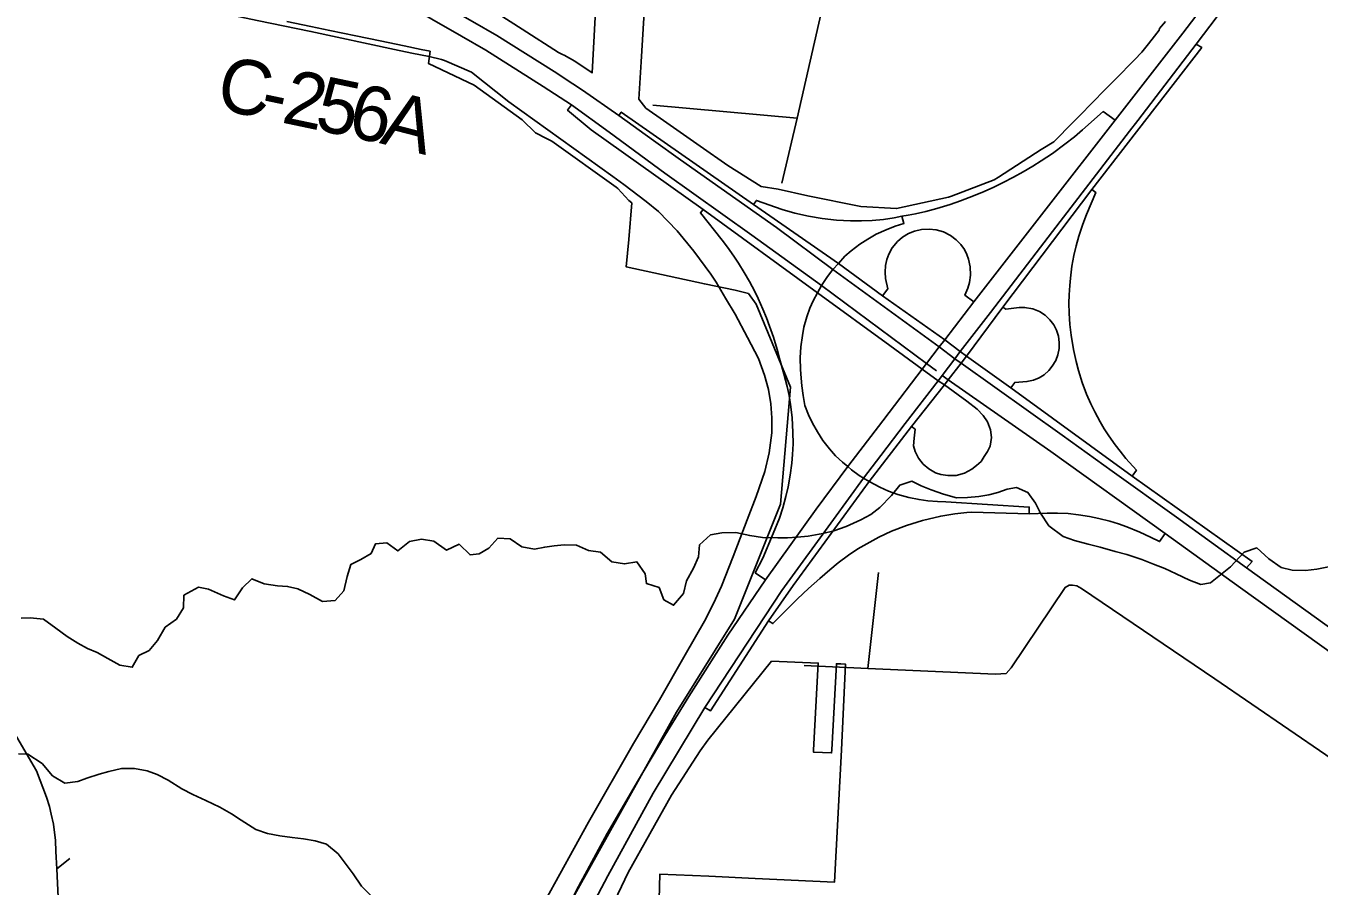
# Model space of a CAD drawing. Extents: x 114843 to 284848, y 317643 to 566895.
# Drawn here: x 190209 to 197293, y 358558 to 363272 of the extents above; entities that cross this region are included whole.
import ezdxf

# ---------------------------------------------------------------- set-up
doc = ezdxf.new("R2010")
doc.units = 0
for name, color, linetype in [('GM_X_City_Street', 7, 'Continuous'), ('GM_X_Corporation', 7, 'Continuous'), ('GM_X_County_Road', 7, 'Continuous'), ('GM_X_County_Road_Text', 7, 'Continuous'), ('GM_X_Interchange_Ramps', 7, 'Continuous'), ('GM_X_Interstate_Route', 7, 'Continuous'), ('GM_X_Minor_River', 7, 'Continuous'), ('GM_X_Township_Road', 7, 'Continuous')]:
    doc.layers.add(name, color=color, linetype=linetype)

msp = doc.modelspace()

# ---------------------------------------------------------------- linework, layer by layer
at = {"layer": 'GM_X_City_Street'}
for p, q in [((193643.5, 362837.1), (194434.5, 362766.3)), ((190378.4, 358652.1), (190448.8, 358710.1))]:
    msp.add_line(p, q, dxfattribs=at)
for points in [[(194349.8, 362410.2), (194434.5, 362766.3), (194600.3, 363496.7), (194710.8, 363989), (194720.5, 364060.1), (194745.4, 364185.3), (194743.3, 364301.5), (194704.6, 364415.7), (194674.4, 364498.3), (194663.6, 364556.5)], [(190445.8, 357267.2), (190408.2, 358027.5), (190378.4, 358652.1), (190373.2, 358748.2), (190370.5, 358808.6), (190360.2, 358897.3), (190347.9, 358951.6), (190338.6, 358994.1), (190321.1, 359046.1), (190266.2, 359189.8), (190133, 359418.1)]]:
    msp.add_lwpolyline(points, dxfattribs=at)
at = {"layer": 'GM_X_Corporation'}
for points in [[(193354.3, 363829.6), (193310.4, 363014.5), (193216.9, 363078.1), (193187.4, 363095.3), (193157.2, 363111.3), (193148.8, 363115.3), (193126.3, 363125.9), (192928, 363254.2), (192795.7, 363337.9)], [(196452.6, 363295.6), (196419.7, 363257.9), (196416.2, 363248.5), (196391.4, 363216.5), (196357.7, 363173), (196322.5, 363127.5), (196282.2, 363086.5), (196247.1, 363050.8), (196212, 363015.2), (196177, 362979.5), (196138.4, 362940.3), (196103.4, 362904.6), (196068.3, 362869), (196033.3, 362833.3), (195998.2, 362797.6), (195945.4, 362743.9), (195840.2, 362636.9), (195770.3, 362594.4), (195537.4, 362442.5), (195513, 362428.8), (195279.2, 362339), (195263, 362332.8), (194978.8, 362271.2), (194783.2, 362282), (194492.7, 362340), (194330, 362377), (194237.6, 362391.1), (194054.3, 362507.5), (194036.3, 362520), (193920.6, 362600.8), (193702.1, 362753.4), (193605.1, 362821.1), (193566.4, 362869.5), (193578.7, 363075.5), (193622.3, 363800.1)], [(191639.1, 363295.2), (191770.5, 363268), (191874.2, 363246.6), (192016.5, 363217.1), (192150.1, 363189.5), (192281.1, 363162.4), (192375.1, 363143), (192422.6, 363133.2), (192414, 363066.6), (192664.2, 362947), (192928.1, 362757.2), (193000.5, 362686.6), (193061.6, 362655.2), (193090.4, 362640.4), (193442, 362387.3), (193451.7, 362380.5), (193511.2, 362315.8), (193529, 362301.5), (193511, 362100.9), (193497.3, 361950.9), (193926.1, 361858.3), (194094.9, 361823), (194166.5, 361806.3), (194209.6, 361747.5), (194397.2, 361291.5), (194341.9, 360651.7), (194090.2, 360020.6), (193772.8, 359510.3), (193517.9, 359051.8), (193182.1, 358449.2)], [(193246.2, 358084.1), (193508.2, 358632.3), (193746.2, 359055.7), (193902.3, 359299.2), (193944, 359356.8), (194294.1, 359790.2), (194549.1, 359780.5), (194524.1, 359303.7), (194523.4, 359292.7), (194622.8, 359287.6), (194623.7, 359304.4), (194649.1, 359776.7), (194673.3, 359775.8), (194697.9, 359774.3), (194677.2, 359304.8), (194638.6, 358580.4), (194204, 358600.3), (193949.4, 358611.8), (193682, 358624), (193670.3, 358207.9)]]:
    msp.add_lwpolyline(points, dxfattribs=at)
at = {"layer": 'GM_X_County_Road'}
for points in [[(192486.5, 363086.9), (192418.8, 363103.6), (192323.8, 363123.1), (192228.8, 363142.6), (191770.5, 363241.2), (191475.8, 363301.9), (191208.1, 363357.6), (191055.2, 363389.3), (191037.3, 363393.4), (190997.4, 363400)], [(193483.8, 362402), (193424.7, 362447), (192854.2, 362855.3), (192649.6, 363018.4), (192502.1, 363083), (192486.5, 363086.9)], [(193960.3, 361910.5), (193868.1, 362037.2), (193776.1, 362148.4), (193673.8, 362254.4), (193606.3, 362308.9), (193483.8, 362402)], [(193055.8, 358480.8), (193290.1, 358909.2), (193538.2, 359340.2), (193679.3, 359578.7), (193820.4, 359824.9), (193925.7, 360010.7), (193975.8, 360106.5), (194019.8, 360202.4), (194084.1, 360363.7), (194160.9, 360565.6), (194209, 360693.2), (194257.1, 360829.5), (194281.3, 360932.1), (194295.1, 361041.5), (194294.5, 361124.9), (194290.5, 361200.6), (194276.2, 361279.6), (194255.8, 361357.8), (194222.5, 361449.6), (194161.4, 361564.4), (194093.4, 361692.1), (194042.2, 361780.2), (193991.1, 361868.3), (193960.3, 361910.5)]]:
    msp.add_lwpolyline(points, dxfattribs=at)
at = {"layer": 'GM_X_Interchange_Ramps'}
for p, q in [((195560.3, 361730), (196048.5, 362375.8)), ((196269.1, 360804.2), (195604.1, 361287.6))]:
    msp.add_line(p, q, dxfattribs=at)
for points in [[(196048.5, 362375.8), (196650.2, 363152.8), (196619.4, 363171.9)], [(193197.6, 362838.5), (193176.2, 362809.3), (193305.7, 362703), (193918.4, 362265.9), (194544.6, 361809.6), (194942.3, 361520.8), (195119.2, 361391.1), (195206.6, 361327), (195240.7, 361304.5), (195362.6, 361216.3), (195420.7, 361171.2), (195452.3, 361137.6), (195476.9, 361101.9), (195493.4, 361059.1), (195498.9, 361015.8), (195491.2, 360968.2), (195476.9, 360940.3), (195459.1, 360912.4), (195441.4, 360885), (195415.5, 360862.5), (195390.9, 360842.8), (195350.4, 360821.3), (195304.2, 360808.9), (195260, 360807.2), (195221.1, 360813.6), (195192.4, 360823.5), (195155.8, 360843.8), (195125, 360870.1), (195099, 360903.3), (195080.9, 360939.2), (195071.4, 360970.9), (195074.6, 361012.5), (195080.9, 361061.7), (195060.3, 361077.1)], [(196175.6, 362756), (196110.5, 362802.7), (195997.4, 362701.7), (195952.5, 362664.4), (195899.7, 362623), (195831.8, 362573.5), (195770.7, 362532.3), (195725.2, 362503.6), (195672.7, 362472.4), (195618.4, 362442.2), (195562, 362413), (195510.9, 362388.3), (195458, 362364.5), (195399.1, 362339.9), (195328.4, 362313.2), (195271.5, 362293.7), (195199, 362271.4), (195139.4, 362255.1), (195081.3, 362242.8), (195041.7, 362234.6), (195007.8, 362229.7)], [(194901.7, 361793), (194660, 361970.5), (194194.4, 362293.4), (193469.9, 362799.4), (193457.3, 362781.4)], [(195007.8, 362229.7), (194965.3, 362220.3), (194907.6, 362210.8), (194844.2, 362205.3), (194786.6, 362202.9), (194725.8, 362203.1), (194650.3, 362207.2), (194571.7, 362215.9), (194496.8, 362228.7), (194421.8, 362245.9), (194352.6, 362265.8), (194210.8, 362315.8), (194194.4, 362293.4)], [(196269.1, 360804.2), (196292.6, 360836.5), (196234.6, 360902.1), (196202.5, 360941.2), (196176.7, 360975.2), (196141.1, 361025.9), (196116.5, 361064.3), (196094, 361102.4), (196064.4, 361157.2), (196043.1, 361201.1), (196019.8, 361254.6), (195995.9, 361317.8), (195974.9, 361383.3), (195961.7, 361432.2), (195947, 361498), (195934.2, 361576.5), (195927.7, 361635.6), (195923.8, 361698.2), (195922.9, 361753.2), (195923.8, 361797.6), (195926.8, 361848.7), (195930.6, 361889.4), (195939.4, 361954.8), (195950.3, 362014), (195962.3, 362066.1), (195977.1, 362119.7), (195998.6, 362185.6), (196018.8, 362238.6), (196070.8, 362358.5), (196048.5, 362375.8)], [(193918.4, 362265.9), (193904.4, 362246.6), (194023.7, 362097.7), (194052.5, 362059.4), (194087.9, 362009.1), (194113.1, 361970.8), (194143.6, 361921.3), (194172.3, 361871), (194201.3, 361816), (194219.9, 361777.8), (194246, 361720), (194265.5, 361672.6), (194282.8, 361627), (194303.4, 361567), (194323.8, 361499), (194336.6, 361450.1), (194361.8, 361364.3), (194379.3, 361295.9), (194389.6, 361245.9), (194399.6, 361183.5), (194406.3, 361124.3), (194410.9, 361045.9), (194411.2, 360982.5), (194408.5, 360923.1), (194404.5, 360875.5), (194396, 360810.2), (194384.4, 360746.3), (194372.2, 360693), (194355.1, 360631.6), (194336.3, 360574.7), (194303.2, 360491.1), (194246.4, 360354.3), (194204.1, 360275), (194260.4, 360236.3)], [(195007.8, 362229.7), (195018.5, 362189.2), (194971, 362173.5), (194921.2, 362153.8), (194867.5, 362129.7), (194820.5, 362103.1), (194776.5, 362074.9), (194730.5, 362038.4), (194695.8, 362010.1), (194660, 361970.5), (194628.6, 361936.4), (194600.7, 361899), (194567.3, 361849.5), (194544.6, 361809.6), (194521.1, 361765.7), (194502.8, 361724.2), (194486.8, 361677.3), (194470.9, 361621.1), (194462.3, 361575.4), (194454.8, 361513), (194451.1, 361452.5), (194451.9, 361388.2), (194456.1, 361341.8), (194459.6, 361298.6), (194467.2, 361246.3), (194476.5, 361190.9), (194496.3, 361140.6), (194518.3, 361094.3), (194544.7, 361047.3), (194575.3, 361000.7), (194610.6, 360954.8), (194644.6, 360916.4), (194681.9, 360880.3), (194712.2, 360857.2), (194731.4, 360838.8), (194774, 360808), (194797.6, 360793.3), (194827.9, 360775.1), (194886.2, 360744), (194934.5, 360723), (194985.9, 360704.6), (195046.5, 360687.5), (195101.6, 360676.2), (195150.3, 360669.3), (195203, 360665.2), (195248.6, 360663.1), (195704.9, 360635.3), (195704.6, 360598.2)], [(194901.7, 361793), (194930.3, 361831.8), (194917.9, 361888.5), (194915.2, 361922.7), (194917.6, 361958.1), (194925.1, 361991.6), (194936, 362020.7), (194954.9, 362054.8), (194983.6, 362089.8), (195011.8, 362113.9), (195044.3, 362133.7), (195076.8, 362147.1), (195115.3, 362156.3), (195156.2, 362158.8), (195195.6, 362154.4), (195235.7, 362142.6), (195274.3, 362123.2), (195305.7, 362099.8), (195330.8, 362073.8), (195350.3, 362046.4), (195363.8, 362019.9), (195373.3, 361992.8), (195381.7, 361951.3), (195383, 361906.7), (195377.4, 361865.7), (195368.4, 361834.7), (195352.2, 361797.1), (195402.1, 361760.2)], [(195604.1, 361287.6), (195361.4, 361461.7), (195327.3, 361487), (195242.6, 361552.1), (194901.7, 361793)], [(195060.3, 361077.1), (195240.7, 361304.5), (195261.6, 361331.5), (195332.2, 361422.8), (195361.4, 361461.7), (195560.3, 361730)], [(195560.3, 361730), (195577.2, 361718.7), (195650.2, 361729.3), (195680, 361729.2), (195724.3, 361721.7), (195761.7, 361706.5), (195793.1, 361685.8), (195818.9, 361661), (195839.2, 361633.5), (195854, 361604.7), (195864.7, 361571.1), (195869.5, 361537), (195868.6, 361503.7), (195862.1, 361470.1), (195850.6, 361439), (195831.6, 361406.5), (195812.8, 361383.8), (195786.2, 361360.4), (195759.5, 361343.7), (195729.3, 361330.9), (195692.7, 361322.3), (195626.1, 361318.3), (195604.1, 361287.6)], [(193928.7, 359537.3), (193959.1, 359517.9), (194276.9, 360012.4), (194411.8, 360205.4), (194827.9, 360775.1), (195060.3, 361077.1)], [(196895.7, 360302), (196925.8, 360337.4), (196269.1, 360804.2)], [(194276.9, 360012.4), (194300.9, 359997), (194369.6, 360067.3), (194436.3, 360132.5), (194496.8, 360189.1), (194557.3, 360243.4), (194612.1, 360290.7), (194658.1, 360329.2), (194715.1, 360372.4), (194766.9, 360406.5), (194881.6, 360470.6), (194949.8, 360502.1), (195032.1, 360534.1), (195120.7, 360561.9), (195220.2, 360585.3), (195297.4, 360598), (195363.3, 360605.3), (195389.9, 360607.3), (195704.6, 360598.2)], [(195704.6, 360598.2), (195802.7, 360601.1), (195859.5, 360601.5), (195917.9, 360599.3), (195975.7, 360592.8), (196035.2, 360583.2), (196087.2, 360572.3), (196146.5, 360557.1), (196193.8, 360542.6), (196239.8, 360526.6), (196310.3, 360498), (196368.7, 360470.3), (196419.7, 360446.1), (196450.6, 360490.6)]]:
    msp.add_lwpolyline(points, dxfattribs=at)
at = {"layer": 'GM_X_Interstate_Route'}
for points in [[(195197.6, 361381), (195142.8, 361422), (194567.3, 361849.5), (194185, 362125.4), (193708.7, 362465.6), (193404.4, 362689.7), (193197.6, 362838.5), (193042.2, 362940.1), (192728.5, 363138.2), (192595.1, 363215.2), (192270, 363402.5), (191916.9, 363592.3), (191608.4, 363740.8), (191330.4, 363868.1), (190834.2, 364071.3), (190356.2, 364246.3), (189942.5, 364377.7)], [(193205.5, 362953.9), (193101.9, 363021.6), (192788.2, 363219.7), (192654.9, 363296.8), (192417.6, 363433.4)], [(196175.6, 362756), (196547.2, 363232.9), (196694.1, 363427.4)], [(196299.6, 362754.2), (196619.4, 363171.9), (196809.2, 363423.3)], [(193457.3, 362781.4), (193257.4, 362920.1), (193205.5, 362953.9)], [(195298.2, 361448.3), (195212.2, 361512.5), (194628.6, 361936.4), (194320.3, 362167.4), (193794.2, 362538), (193646.8, 362644.3), (193457.3, 362781.4)], [(194903, 361107.7), (194937.4, 361152.8), (195119.2, 361391.1), (195142.8, 361422), (195212.2, 361512.5), (195242.6, 361552.1), (195402.1, 361760.2), (195797.2, 362270.1), (196175.6, 362756)], [(195213.1, 361335.5), (195229.1, 361356.8), (195298.2, 361448.3), (195327.3, 361487), (195492.2, 361701.6), (195832.7, 362145.1), (196254.8, 362695.7), (196299.6, 362754.2)], [(196159.5, 360831.7), (195884.8, 361028.4), (195332.2, 361422.8), (195298.2, 361448.3)], [(194892.9, 360918.4), (195026.3, 361093.5), (195206.6, 361327), (195213.1, 361335.5)], [(203383, 355768.8), (203239.3, 355835), (202989.4, 355958.3), (202724.9, 356099.2), (202440.9, 356258), (202085.8, 356472.8), (201489.8, 356870.5), (201076.6, 357168.3), (200755, 357400), (200380.5, 357667.2), (199118.5, 358573.6), (198342, 359130.6), (196863.3, 360193.3), (196450.6, 360490.6), (195823.3, 360939.8), (195261.6, 361331.5), (195229.1, 361356.8)], [(192843.8, 357788.3), (192981.6, 358061.4), (193235.9, 358555.4), (193394, 358845.8), (193558.4, 359131.8), (193708.2, 359383.9), (193839.8, 359596.6), (194054.5, 359932.5), (194260.4, 360236.3), (194537.3, 360624.3), (194712.2, 360857.2), (194903, 361107.7)], [(192946.1, 357754.3), (193066.8, 357988.5), (193396.7, 358614.7), (193645.4, 359067), (193928.7, 359537.3), (194349.3, 360177), (194633.1, 360567.2), (194797.6, 360793.3), (194892.9, 360918.4)], [(198478.3, 359164.8), (198345.7, 359259.9), (196895.7, 360302), (196512.1, 360579.3), (196159.5, 360831.7)]]:
    msp.add_lwpolyline(points, dxfattribs=at)
at = {"layer": 'GM_X_Minor_River'}
for points in [[(190494.2, 359889.3), (190546, 359860.9), (190599.9, 359838.5), (190657.8, 359806.1), (190723.6, 359769.6), (190791.5, 359757.1), (190827.9, 359821), (190884.1, 359848.7), (190930.5, 359904.5), (190971, 359976.4), (191033.3, 360020.1), (191071.7, 360082), (191074.2, 360152.2), (191154.5, 360195.7), (191208.4, 360185.4), (191292.2, 360148.8), (191352.1, 360126.3), (191394.6, 360192.2), (191446.9, 360242), (191514.8, 360213.5), (191586.7, 360203), (191642.7, 360200.6), (191698.7, 360186.2), (191764.5, 360155.8), (191834.3, 360117.2), (191902.4, 360122.8), (191950.7, 360176.6), (191969.2, 360254.7), (191989.7, 360320.7), (192043.9, 360348.4), (192100.1, 360380.1), (192124.5, 360434.1), (192186.5, 360439.7), (192246.3, 360395.2), (192310.6, 360446.9), (192376.7, 360458.5), (192442.7, 360448.1), (192512.4, 360399.5), (192582.7, 360431.1), (192642.3, 360372.6), (192692.4, 360378.3), (192744.6, 360410.1), (192795, 360463.9), (192861, 360461.4), (192924.8, 360416.9), (192994.7, 360404.5), (193050.8, 360416.1), (193102.9, 360421.8), (193156.9, 360427.5), (193225, 360427), (193290.8, 360396.5), (193356.8, 360388.1), (193418.5, 360335.6), (193488.4, 360323.1), (193556.5, 360334.7), (193602.1, 360268.3), (193607.8, 360216.1), (193677.7, 360193.6), (193703.3, 360127.3), (193757.1, 360096.9), (193811.6, 360160.7), (193828, 360230.8), (193866.5, 360300.7), (193892.9, 360362.6), (193899.3, 360428.8), (193959.7, 360482.5), (194021.8, 360494.1), (194097.8, 360495.6), (194173.8, 360479.1), (194243.7, 360468.6), (194327.8, 360466.1), (194381.8, 360465.8), (194433.8, 360469.5), (194493.9, 360475.1), (194574, 360490.6), (194634.1, 360504.3), (194702.3, 360527.9), (194782.6, 360565.5), (194836.8, 360595.2), (194887.1, 360632.9), (194951.5, 360698.7), (194995.9, 360754.5), (195062.1, 360776.1), (195114, 360751.8), (195167.9, 360729.4), (195235.7, 360704.9), (195307.6, 360686.4), (195367.7, 360688), (195429.8, 360693.6), (195483.8, 360701.3), (195533.9, 360715), (195584.1, 360732.7), (195636.2, 360742.4), (195698, 360714), (195739.7, 360655.6), (195767.3, 360601.3), (195812.9, 360532.9), (195890.6, 360474.2), (195952.5, 360451.8), (196028.4, 360431.3), (196094.3, 360414.8)], [(196094.3, 360414.8), (196176.2, 360392.2), (196240.1, 360375.8), (196322, 360347.2), (196385.9, 360322.8), (196447.7, 360298.3), (196509.6, 360269.9), (196583.4, 360235.3), (196645.3, 360210.9), (196697.4, 360220.6), (196808, 360308.1), (196882.5, 360387.8), (196952.7, 360411.4), (197018.4, 360350.8), (197086.1, 360304.3), (197146, 360289.9), (197218.1, 360287.4), (197280.1, 360295.1), (197344.2, 360306.7)], [(190182.9, 360025.6), (190233, 360027.3), (190305, 360020.8), (190372.7, 359972.3), (190434.4, 359925.8), (190494.2, 359889.3)], [(190168.2, 359282), (190220.2, 359281.7), (190297.9, 359229.1), (190355.5, 359162.6), (190421.3, 359122.1), (190493.4, 359131.6), (190543.5, 359149.3), (190609.7, 359171), (190663.8, 359186.6), (190731.9, 359202.2), (190804, 359201.8), (190873.9, 359189.3), (190927.8, 359168.9), (190987.6, 359138.5), (191063.4, 359091.9), (191123.2, 359059.4), (191195, 359026.9), (191270.8, 358990.3), (191334.6, 358953.8), (191388.4, 358919.4), (191468.2, 358868.8), (191532, 358846.3), (191600, 358833.9), (191668, 358823.4), (191730, 358817), (191793.9, 358806.6), (191855.8, 358788.1), (191919.5, 358735.6), (191957.2, 358683.2), (192000.9, 358624.8), (192046.5, 358558.4), (192110.1, 358495.8)]]:
    msp.add_lwpolyline(points, dxfattribs=at)
at = {"layer": 'GM_X_Township_Road'}
msp.add_line((194821.4, 359750.8), (194879.5, 360275.8), dxfattribs=at)
msp.add_lwpolyline([(194472.4, 359766.3), (194821.4, 359750.8), (195520.7, 359719.7), (195578.8, 359723.7), (195606.9, 359753.8), (195901.7, 360195.2), (195923.8, 360207.2), (195941.9, 360207.2), (195965.9, 360203.2), (195992, 360189.1), (196721.4, 359693.3), (197937.7, 358860.1), (198330.4, 358597.2)], dxfattribs=at)

# ---------------------------------------------------------------- texts
at = {"layer": 'GM_X_County_Road_Text'}
for s, rotation, p in [('C', 348.10655, (191240.6, 362820)), ('2', 348.10501, (191602.3, 362743.8)), ('5', 348.10501, (191783.1, 362705.7)), ('6', 348.0734, (191963.9, 362667.7)), ('-', 348.10998, (191481.7, 362769.2)), ('A', 345.5216, (192141.3, 362630.3))]:
    msp.add_text(s, height=300, rotation=rotation, dxfattribs=at).set_placement(p)

doc.saveas('drawing.dxf')
